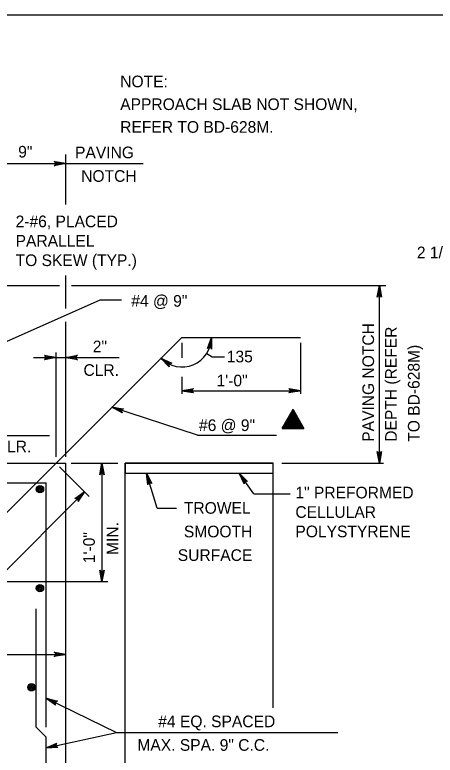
# Model space of a CAD drawing. Extents: x 638653 to 642302, y 298557 to 300414.
# Drawn here: x 640010 to 640118.2, y 299539 to 299729.5 of the extents above; entities that cross this region are included whole.
import ezdxf

# ---------------------------------------------------------------- set-up
doc = ezdxf.new("R2010")
doc.units = 0
doc.layers.add('1', color=7, linetype='Continuous')

msp = doc.modelspace()

# ---------------------------------------------------------------- linework, layer by layer
at = {"layer": '1'}
for p, q in [((639863.16, 299729.52), (640649.16, 299729.52)), ((640023.17, 299680.71), (640023.17, 299693.58)), ((640000.31, 299691.25), (640043.09, 299691.25)), ((640023.17, 299653.91), (640023.17, 299662.43)), ((640002.64, 299659.83), (640021.55, 299659.83)), ((640024.63, 299659.83), (640105.47, 299659.83)), ((640103.83, 299614.11), (640103.83, 299659.83)), ((639995.23, 299639.78), (640032.03, 299656.2)), ((640032.03, 299656.2), (640037.51, 299656.2)), ((640023.17, 299615.76), (640023.17, 299650.46)), ((639990.09, 299583.57), (640053.02, 299646.5)), ((640053.02, 299646.5), (640083.5, 299646.5)), ((640053.02, 299645.08), (640053.02, 299641.25)), ((640083.5, 299645.08), (640083.5, 299631.95)), ((640020.63, 299615.76), (640020.63, 299642.57)), ((640059.43, 299642.38), (640060.84, 299641.48)), ((640014.85, 299641.32), (640036.84, 299641.32)), ((640060.84, 299641.48), (640063.99, 299641.48)), ((640053.02, 299636.32), (640053.02, 299631.95)), ((640053.02, 299632.78), (640083.5, 299632.78)), ((640057.01, 299621.35), (640035.02, 299628.5)), ((640081.61, 299624.69), (640081.61, 299624.69)), ((639989.93, 299621.24), (640018.92, 299621.24)), ((640057.01, 299621.35), (640077.33, 299621.35)), ((640000.31, 299614.11), (640023.17, 299614.11)), ((640021.53, 299613.2), (640029.18, 299605.56)), ((640023.17, 299510.6), (640023.17, 299614.11)), ((640024.56, 299614.11), (640036.56, 299614.11)), ((640032.46, 299614.11), (640032.46, 299583.63)), ((640038.41, 299520.32), (640038.41, 299614.11)), ((640038.41, 299614.11), (640076.51, 299614.11)), ((640076.51, 299551.19), (640076.51, 299614.11)), ((640078.72, 299614.11), (640104.89, 299614.11)), ((640038.41, 299611.57), (640076.51, 299611.57)), ((640046.64, 299602.54), (640043.89, 299611.57)), ((640071.5, 299606.19), (640067.77, 299611.57)), ((639967.29, 299609.03), (640018.09, 299609.03)), ((640018.09, 299546.16), (640018.09, 299609.03)), ((640028, 299606.74), (639992.07, 299570.82)), ((640071.5, 299606.19), (640080.83, 299606.19)), ((640046.64, 299602.54), (640051.6, 299602.54)), ((640006.46, 299583.63), (640033.93, 299583.63)), ((640015.55, 299546.16), (640015.55, 299576.64)), ((639992.69, 299564.89), (640023.17, 299564.89)), ((640018.09, 299553.67), (640036.23, 299544.82)), ((640015.55, 299546.16), (640018.09, 299543.62)), ((640018.09, 299540.82), (640036.23, 299544.82)), ((640036.23, 299544.82), (640093.13, 299544.82)), ((640018.09, 299513.78), (640018.09, 299543.62))]:
    msp.add_line(p, q, dxfattribs=at)
for points in [[(640023.17, 299691.25), (640020.18, 299690.69), (640020.41, 299690.85), (640020.53, 299691.05), (640020.57, 299691.25), (640020.53, 299691.45), (640020.41, 299691.65), (640020.18, 299691.8), (640023.17, 299691.25), (640020.41, 299691.65), (640020.53, 299691.45), (640023.17, 299691.25), (640020.57, 299691.25), (640020.53, 299691.05), (640023.17, 299691.25), (640020.41, 299690.85)], [(640103.83, 299659.83), (640104.39, 299656.84), (640104.23, 299657.07), (640104.03, 299657.19), (640103.83, 299657.23), (640103.63, 299657.19), (640103.43, 299657.07), (640103.27, 299656.84), (640103.83, 299659.83), (640103.43, 299657.07), (640103.63, 299657.19), (640103.83, 299659.83), (640103.83, 299657.23), (640104.03, 299657.19), (640103.83, 299659.83), (640104.23, 299657.07)], [(640060.64, 299646.5), (640060.67, 299643.46), (640060.61, 299643.59), (640060.55, 299643.71), (640060.46, 299643.79), (640060.38, 299643.87), (640060.28, 299643.9), (640060.19, 299643.93), (640060.08, 299643.94), (640059.98, 299643.94), (640059.87, 299643.89), (640059.76, 299643.85), (640059.67, 299643.75), (640059.57, 299643.65), (640060.64, 299646.5), (640059.67, 299643.75), (640059.76, 299643.85), (640060.64, 299646.5), (640059.87, 299643.89), (640059.98, 299643.94), (640060.64, 299646.5), (640060.08, 299643.94), (640060.19, 299643.93), (640060.64, 299646.5), (640060.28, 299643.9), (640060.38, 299643.87), (640060.64, 299646.5), (640060.46, 299643.79), (640060.55, 299643.71), (640060.64, 299646.5), (640060.61, 299643.59)], [(640020.63, 299641.32), (640017.65, 299640.76), (640017.88, 299640.92), (640017.99, 299641.12), (640018.03, 299641.32), (640017.99, 299641.52), (640017.88, 299641.72), (640017.65, 299641.88), (640020.63, 299641.32), (640017.88, 299641.72), (640017.99, 299641.52), (640020.63, 299641.32), (640018.03, 299641.32), (640017.99, 299641.12), (640020.63, 299641.32), (640017.88, 299640.92)], [(640023.17, 299641.32), (640026.15, 299641.88), (640025.92, 299641.72), (640025.8, 299641.52), (640025.77, 299641.32), (640025.8, 299641.12), (640025.92, 299640.92), (640026.15, 299640.76), (640023.17, 299641.32), (640025.92, 299640.92), (640025.8, 299641.12), (640023.17, 299641.32), (640025.77, 299641.32), (640025.8, 299641.52), (640023.17, 299641.32), (640025.92, 299641.72)], [(640047.63, 299641.11), (640050.4, 299639.87), (640050.26, 299639.87), (640050.12, 299639.87), (640050.02, 299639.82), (640049.91, 299639.78), (640049.84, 299639.7), (640049.77, 299639.63), (640049.73, 299639.54), (640049.68, 299639.45), (640049.67, 299639.33), (640049.67, 299639.21), (640049.72, 299639.08), (640049.77, 299638.95), (640047.63, 299641.11), (640049.72, 299639.08), (640049.67, 299639.21), (640047.63, 299641.11), (640049.67, 299639.33), (640049.68, 299639.45), (640047.63, 299641.11), (640049.73, 299639.54), (640049.77, 299639.63), (640047.63, 299641.11), (640049.84, 299639.7), (640049.91, 299639.78), (640047.63, 299641.11), (640050.02, 299639.82), (640050.12, 299639.87), (640047.63, 299641.11), (640050.26, 299639.87)], [(640053.02, 299632.78), (640056, 299633.34), (640055.88, 299633.26), (640055.77, 299633.18), (640055.71, 299633.08), (640055.65, 299632.98), (640055.63, 299632.88), (640055.62, 299632.78), (640055.63, 299632.68), (640055.65, 299632.58), (640055.71, 299632.48), (640055.77, 299632.38), (640055.88, 299632.3), (640056, 299632.23), (640053.02, 299632.78), (640055.88, 299632.3), (640055.77, 299632.38), (640053.02, 299632.78), (640055.71, 299632.48), (640055.65, 299632.58), (640053.02, 299632.78), (640055.63, 299632.68), (640055.62, 299632.78), (640053.02, 299632.78), (640055.63, 299632.88), (640055.65, 299632.98), (640053.02, 299632.78), (640055.71, 299633.08), (640055.77, 299633.18), (640053.02, 299632.78), (640055.88, 299633.26)], [(640083.5, 299632.78), (640080.51, 299632.23), (640080.63, 299632.3), (640080.74, 299632.38), (640080.8, 299632.48), (640080.86, 299632.58), (640080.88, 299632.68), (640080.9, 299632.78), (640080.88, 299632.88), (640080.86, 299632.98), (640080.8, 299633.08), (640080.74, 299633.18), (640080.63, 299633.26), (640080.51, 299633.34), (640083.5, 299632.78), (640080.63, 299633.26), (640080.74, 299633.18), (640083.5, 299632.78), (640080.8, 299633.08), (640080.86, 299632.98), (640083.5, 299632.78), (640080.88, 299632.88), (640080.9, 299632.78), (640083.5, 299632.78), (640080.88, 299632.68), (640080.86, 299632.58), (640083.5, 299632.78), (640080.8, 299632.48), (640080.74, 299632.38), (640083.5, 299632.78), (640080.63, 299632.3)], [(640035.02, 299628.5), (640038.03, 299628.13), (640037.9, 299628.08), (640037.76, 299628.04), (640037.68, 299627.97), (640037.59, 299627.89), (640037.54, 299627.8), (640037.5, 299627.71), (640037.48, 299627.61), (640037.47, 299627.51), (640037.49, 299627.39), (640037.52, 299627.28), (640037.61, 299627.17), (640037.69, 299627.06), (640035.02, 299628.5), (640037.61, 299627.17), (640037.52, 299627.28), (640035.02, 299628.5), (640037.49, 299627.39), (640037.47, 299627.51), (640035.02, 299628.5), (640037.48, 299627.61), (640037.5, 299627.71), (640035.02, 299628.5), (640037.54, 299627.8), (640037.59, 299627.89), (640035.02, 299628.5), (640037.68, 299627.97), (640037.76, 299628.04), (640035.02, 299628.5), (640037.9, 299628.08)], [(640078.82, 299623.08), (640084.4, 299623.08), (640081.61, 299627.91), (640078.82, 299623.08)], [(640078.82, 299623.08), (640081.61, 299627.91), (640084.4, 299623.08), (640078.82, 299623.08), (640081.6, 299627.77), (640084.31, 299623.15), (640078.93, 299623.14), (640081.61, 299627.63), (640084.19, 299623.22), (640079.06, 299623.2), (640081.62, 299627.48), (640084.07, 299623.31), (640079.18, 299623.27), (640081.61, 299627.34), (640083.95, 299623.37), (640079.32, 299623.36), (640081.62, 299627.17), (640083.81, 299623.44), (640079.47, 299623.44), (640081.61, 299627), (640083.68, 299623.52), (640079.59, 299623.51), (640081.6, 299626.83), (640083.54, 299623.61), (640079.73, 299623.59), (640081.6, 299626.67), (640083.39, 299623.69), (640079.86, 299623.67), (640081.62, 299626.52), (640083.22, 299623.77), (640080, 299623.75), (640081.62, 299626.35), (640083.06, 299623.88), (640080.15, 299623.83), (640081.62, 299626.17), (640082.91, 299623.98), (640080.3, 299623.91), (640081.62, 299626), (640082.76, 299624.06), (640080.47, 299623.99), (640081.62, 299625.84), (640082.62, 299624.14), (640080.63, 299624.07), (640081.62, 299625.66), (640082.46, 299624.23), (640080.8, 299624.16), (640081.62, 299625.5), (640082.29, 299624.32), (640080.94, 299624.24), (640081.61, 299625.33), (640082.14, 299624.41), (640081.09, 299624.31), (640081.61, 299625.18), (640082, 299624.46), (640081.22, 299624.39), (640081.61, 299625.02), (640081.89, 299624.54), (640081.35, 299624.46), (640081.62, 299624.86), (640081.77, 299624.6), (640081.5, 299624.56), (640081.61, 299624.69), (640084.38, 299623.1), (640081.61, 299624.69), (640081.61, 299627.88), (640081.62, 299624.68), (640078.83, 299623.09)], [(640103.83, 299614.11), (640103.27, 299617.09), (640103.43, 299616.86), (640103.63, 299616.74), (640103.83, 299616.71), (640104.03, 299616.74), (640104.23, 299616.86), (640104.39, 299617.09), (640103.83, 299614.11), (640104.23, 299616.86), (640104.03, 299616.74), (640103.83, 299614.11), (640103.83, 299616.71), (640103.63, 299616.74), (640103.83, 299614.11), (640103.43, 299616.86)], [(640032.46, 299614.11), (640033.02, 299611.12), (640032.94, 299611.24), (640032.86, 299611.35), (640032.76, 299611.41), (640032.66, 299611.47), (640032.56, 299611.49), (640032.46, 299611.51), (640032.36, 299611.49), (640032.26, 299611.47), (640032.16, 299611.41), (640032.06, 299611.35), (640031.98, 299611.24), (640031.9, 299611.12), (640032.46, 299614.11), (640031.98, 299611.24), (640032.06, 299611.35), (640032.46, 299614.11), (640032.16, 299611.41), (640032.26, 299611.47), (640032.46, 299614.11), (640032.36, 299611.49), (640032.46, 299611.51), (640032.46, 299614.11), (640032.56, 299611.49), (640032.66, 299611.47), (640032.46, 299614.11), (640032.76, 299611.41), (640032.86, 299611.35), (640032.46, 299614.11), (640032.94, 299611.24)], [(640043.89, 299611.57), (640045.3, 299608.88), (640045.19, 299608.96), (640045.08, 299609.05), (640044.96, 299609.08), (640044.85, 299609.11), (640044.75, 299609.09), (640044.65, 299609.08), (640044.56, 299609.04), (640044.47, 299608.99), (640044.39, 299608.9), (640044.31, 299608.82), (640044.27, 299608.69), (640044.23, 299608.55), (640043.89, 299611.57), (640044.27, 299608.69), (640044.31, 299608.82), (640043.89, 299611.57), (640044.39, 299608.9), (640044.47, 299608.99), (640043.89, 299611.57), (640044.56, 299609.04), (640044.65, 299609.08), (640043.89, 299611.57), (640044.75, 299609.09), (640044.85, 299609.11), (640043.89, 299611.57), (640044.96, 299609.08), (640045.08, 299609.05), (640043.89, 299611.57), (640045.19, 299608.96)], [(640067.77, 299611.57), (640069.93, 299609.44), (640069.8, 299609.48), (640069.67, 299609.53), (640069.55, 299609.53), (640069.43, 299609.52), (640069.34, 299609.47), (640069.25, 299609.43), (640069.18, 299609.36), (640069.1, 299609.29), (640069.06, 299609.18), (640069.01, 299609.08), (640069.01, 299608.94), (640069.01, 299608.8), (640067.77, 299611.57), (640069.01, 299608.94), (640069.01, 299609.08), (640067.77, 299611.57), (640069.06, 299609.18), (640069.1, 299609.29), (640067.77, 299611.57), (640069.18, 299609.36), (640069.25, 299609.43), (640067.77, 299611.57), (640069.34, 299609.47), (640069.43, 299609.52), (640067.77, 299611.57), (640069.55, 299609.53), (640069.67, 299609.53), (640067.77, 299611.57), (640069.8, 299609.48)], [(640028, 299606.74), (640026.28, 299604.24), (640026.31, 299604.37), (640026.33, 299604.51), (640026.3, 299604.62), (640026.27, 299604.74), (640026.22, 299604.82), (640026.16, 299604.9), (640026.07, 299604.96), (640025.99, 299605.02), (640025.88, 299605.05), (640025.77, 299605.08), (640025.63, 299605.05), (640025.49, 299605.03), (640028, 299606.74), (640025.63, 299605.05), (640025.77, 299605.08), (640028, 299606.74), (640025.88, 299605.05), (640025.99, 299605.02), (640028, 299606.74), (640026.07, 299604.96), (640026.16, 299604.9), (640028, 299606.74), (640026.22, 299604.82), (640026.27, 299604.74), (640028, 299606.74), (640026.3, 299604.62), (640026.33, 299604.51), (640028, 299606.74), (640026.31, 299604.37)], [(640032.46, 299583.63), (640031.9, 299586.61), (640031.98, 299586.49), (640032.06, 299586.38), (640032.16, 299586.32), (640032.26, 299586.26), (640032.36, 299586.24), (640032.46, 299586.23), (640032.56, 299586.24), (640032.66, 299586.26), (640032.76, 299586.32), (640032.86, 299586.38), (640032.94, 299586.49), (640033.02, 299586.61), (640032.46, 299583.63), (640032.94, 299586.49), (640032.86, 299586.38), (640032.46, 299583.63), (640032.76, 299586.32), (640032.66, 299586.26), (640032.46, 299583.63), (640032.56, 299586.24), (640032.46, 299586.23), (640032.46, 299583.63), (640032.36, 299586.24), (640032.26, 299586.26), (640032.46, 299583.63), (640032.16, 299586.32), (640032.06, 299586.38), (640032.46, 299583.63), (640031.98, 299586.49)], [(640023.17, 299564.89), (640020.18, 299564.33), (640020.3, 299564.41), (640020.41, 299564.49), (640020.47, 299564.59), (640020.53, 299564.69), (640020.55, 299564.79), (640020.57, 299564.89), (640020.55, 299564.99), (640020.53, 299565.09), (640020.47, 299565.19), (640020.41, 299565.29), (640020.3, 299565.37), (640020.18, 299565.45), (640023.17, 299564.89), (640020.3, 299565.37), (640020.41, 299565.29), (640023.17, 299564.89), (640020.47, 299565.19), (640020.53, 299565.09), (640023.17, 299564.89), (640020.55, 299564.99), (640020.57, 299564.89), (640023.17, 299564.89), (640020.55, 299564.79), (640020.53, 299564.69), (640023.17, 299564.89), (640020.47, 299564.59), (640020.41, 299564.49), (640023.17, 299564.89), (640020.3, 299564.41)], [(640018.09, 299553.67), (640021.01, 299552.86), (640020.87, 299552.84), (640020.74, 299552.82), (640020.64, 299552.76), (640020.54, 299552.69), (640020.48, 299552.61), (640020.42, 299552.53), (640020.4, 299552.43), (640020.37, 299552.33), (640020.38, 299552.22), (640020.39, 299552.1), (640020.45, 299551.98), (640020.52, 299551.86), (640018.09, 299553.67), (640020.45, 299551.98), (640020.39, 299552.1), (640018.09, 299553.67), (640020.38, 299552.22), (640020.37, 299552.33), (640018.09, 299553.67), (640020.4, 299552.43), (640020.42, 299552.53), (640018.09, 299553.67), (640020.48, 299552.61), (640020.54, 299552.69), (640018.09, 299553.67), (640020.64, 299552.76), (640020.74, 299552.82), (640018.09, 299553.67), (640020.87, 299552.84)], [(640018.09, 299540.82), (640020.87, 299542.03), (640020.78, 299541.93), (640020.68, 299541.83), (640020.65, 299541.72), (640020.61, 299541.6), (640020.62, 299541.5), (640020.62, 299541.4), (640020.66, 299541.31), (640020.7, 299541.21), (640020.78, 299541.13), (640020.86, 299541.05), (640020.99, 299540.99), (640021.12, 299540.94), (640018.09, 299540.82), (640020.99, 299540.99), (640020.86, 299541.05), (640018.09, 299540.82), (640020.78, 299541.13), (640020.7, 299541.21), (640018.09, 299540.82), (640020.66, 299541.31), (640020.62, 299541.4), (640018.09, 299540.82), (640020.62, 299541.5), (640020.61, 299541.6), (640018.09, 299540.82), (640020.65, 299541.72), (640020.68, 299541.83), (640018.09, 299540.82), (640020.78, 299541.93)]]:
    msp.add_lwpolyline(points, dxfattribs=at)
msp.add_lwpolyline([(640038.41, 299611.57), (640076.51, 299611.57), (640076.51, 299614.11), (640038.41, 299614.11)], close=True, dxfattribs=at)
for centre, radius in [((640016.5, 299607.42), 0.952), ((640016.5, 299607.42), 0.714), ((640016.5, 299607.42), 0.476), ((640016.5, 299607.42), 0.238), ((640016.5, 299581.93), 0.952), ((640016.5, 299581.93), 0.714), ((640016.5, 299581.93), 0.476), ((640016.5, 299581.93), 0.238), ((640014.33, 299556.44), 0.952), ((640014.33, 299556.44), 0.714), ((640014.33, 299556.44), 0.476), ((640014.33, 299556.44), 0.238)]:
    msp.add_circle(centre, radius, dxfattribs=at)
msp.add_arc((640053.02, 299646.5), 7.62, 225, 0, dxfattribs=at)

# ---------------------------------------------------------------- texts
for s, p in [('NOTE:', (640037.15, 299710.87)), ('APPROACH SLAB NOT SHOWN,', (640037.15, 299705.01)), ('REFER TO BD-628M.', (640037.15, 299699.16)), ('9"', (640010.9, 299692.78)), ('PAVING', (640025.53, 299692.6)), ('NOTCH', (640027.11, 299686.53)), ('2-#6, PLACED', (640010.24, 299674.85)), ('PARALLEL', (640010.24, 299669.85)), ('2 1/2" CLR.', (640113.47, 299666.86)), ('TO SKEW (TYP.)', (640010.24, 299664.85)), ('#4 @ 9"', (640040, 299654.39)), ('2"', (640030.09, 299642.66)), ('135', (640064.57, 299640.07)), ('CLR.', (640027.7, 299636.59)), ('1\'-0"', (640061.94, 299633.89)), ('#6 @ 9"', (640057.42, 299622.39)), ('CLR.', (640005.14, 299616.91)), ('1" PREFORMED', (640082.22, 299605.05)), ('TROWEL', (640053.53, 299601.1)), ('CELLULAR', (640082.22, 299600.05)), ('SMOOTH', (640053.53, 299595.03)), ('POLYSTYRENE', (640082.22, 299595.05)), ('SURFACE', (640051.96, 299588.95)), ('#4 EQ. SPACED', (640046.93, 299546.16)), ('MAX. SPA. 9" C.C.', (640041.56, 299540.09))]:
    msp.add_text(s, height=3, dxfattribs=at).set_placement(p)
for s, p in [('PAVING NOTCH', (640102.45, 299619.63)), ('DEPTH (REFER', (640108.3, 299619.63)), ('TO BD-628M)', (640114.16, 299619.63)), ('MIN.', (640036.69, 299590.5)), ('1\'-0"', (640030.62, 299588.39))]:
    msp.add_text(s, height=3, rotation=90, dxfattribs=at).set_placement(p)

doc.saveas('drawing.dxf')
